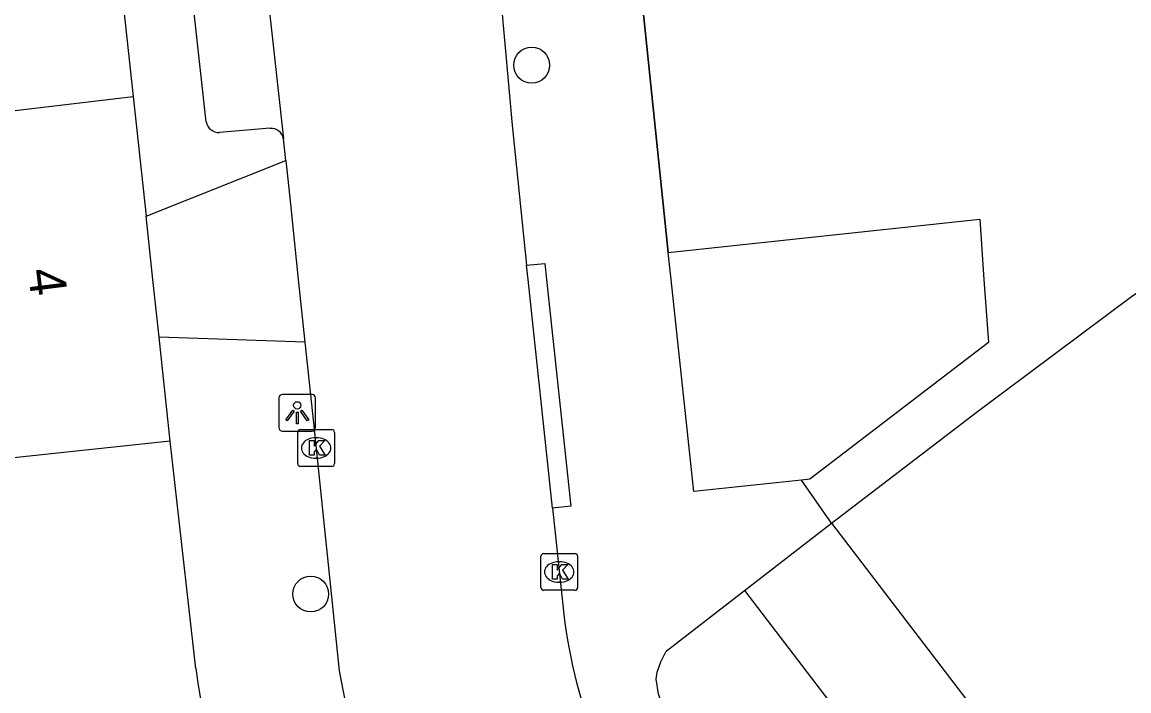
# Model space of a CAD drawing. Extents: x 159961 to 160856, y 382704 to 383353.
# Drawn here: x 160062.11 to 160092.25, y 383238.79 to 383257.01 of the extents above; entities that cross this region are included whole.
import ezdxf

# ---------------------------------------------------------------- set-up
doc = ezdxf.new("R2010")
doc.units = 0
for name, color, linetype in [('IMGEO_Boom', 7, 'Continuous'), ('IMGEO_Groenvoorziening', 7, 'Continuous'), ('IMGEO_Kolk', 7, 'Continuous'), ('IMGEO_Lichtpunt', 7, 'Continuous'), ('IMGEO_Muur', 7, 'Continuous'), ('IMGEO_Pand', 7, 'Continuous'), ('IMGEO_Pand_nummerreeks', 7, 'Continuous'), ('IMGEO_Rijbaan_lokaal_open', 7, 'Continuous'), ('IMGEO_Voetpad_open', 7, 'Continuous')]:
    doc.layers.add(name, color=color, linetype=linetype)

msp = doc.modelspace()

# ---------------------------------------------------------------- linework, layer by layer
at = {"layer": 'IMGEO_Boom'}
for centre in [(160075.988, 383255.836), (160069.97, 383241.43)]:
    msp.add_circle(centre, 0.489, dxfattribs=at)
at = {"layer": 'IMGEO_Groenvoorziening'}
msp.add_lwpolyline([(160081.782, 383241.525), (160103.571, 383213.022)], dxfattribs=at)
at = {"layer": 'IMGEO_Kolk'}
for p, q in [((160069.692, 383245.908), (160070.544, 383245.908)), ((160069.617, 383244.982), (160069.617, 383245.834)), ((160070.105, 383245.688), (160070.13, 383245.688)), ((160070.618, 383245.834), (160070.618, 383244.982)), ((160070.128, 383245.128), (160070.103, 383245.128)), ((160070.544, 383244.908), (160069.692, 383244.908)), ((160076.238, 383241.605), (160076.238, 383242.457)), ((160076.313, 383242.531), (160077.165, 383242.531)), ((160076.726, 383242.311), (160076.751, 383242.311)), ((160077.239, 383242.457), (160077.239, 383241.605)), ((160076.749, 383241.751), (160076.724, 383241.751)), ((160077.165, 383241.531), (160076.313, 383241.531))]:
    msp.add_line(p, q, dxfattribs=at)
for points in [[(160069.692, 383245.908), (160070.544, 383245.908)], [(160069.617, 383244.982), (160069.617, 383245.834)], [(160069.938, 383245.608), (160070.061, 383245.608), (160070.061, 383245.457), (160070.191, 383245.608), (160070.355, 383245.608), (160070.209, 383245.457), (160070.362, 383245.208), (160070.21, 383245.208), (160070.125, 383245.372), (160070.061, 383245.305), (160070.061, 383245.208), (160069.938, 383245.208), (160069.938, 383245.608)], [(160070.618, 383245.834), (160070.618, 383244.982)], [(160070.544, 383244.908), (160069.692, 383244.908)], [(160076.238, 383241.605), (160076.238, 383242.457)], [(160076.313, 383242.531), (160077.165, 383242.531)], [(160077.239, 383242.457), (160077.239, 383241.605)], [(160076.559, 383242.231), (160076.682, 383242.231), (160076.682, 383242.08), (160076.812, 383242.231), (160076.976, 383242.231), (160076.83, 383242.08), (160076.983, 383241.831), (160076.831, 383241.831), (160076.746, 383241.995), (160076.682, 383241.928), (160076.682, 383241.831), (160076.559, 383241.831), (160076.559, 383242.231)], [(160077.165, 383241.531), (160076.313, 383241.531)]]:
    msp.add_lwpolyline(points, dxfattribs=at)
for centre, start, end in [((160069.694, 383245.832), 91.552, 178.448), ((160069.694, 383245.832), 91.552, 178.448), ((160070.542, 383245.832), 1.552, 88.448), ((160070.542, 383245.832), 1.552, 88.448), ((160069.694, 383244.984), 181.552, 268.448), ((160069.694, 383244.984), 181.552, 268.448), ((160070.542, 383244.984), 271.552, 358.448), ((160070.542, 383244.984), 271.552, 358.448), ((160076.315, 383242.455), 91.552, 178.448), ((160076.315, 383242.455), 91.552, 178.448), ((160077.163, 383242.455), 1.552, 88.448), ((160077.163, 383242.455), 1.552, 88.448), ((160076.315, 383241.607), 181.552, 268.448), ((160076.315, 383241.607), 181.552, 268.448), ((160077.163, 383241.607), 271.552, 358.448), ((160077.163, 383241.607), 271.552, 358.448)]:
    msp.add_arc(centre, 0.0765, start, end, dxfattribs=at)
for centre, major_axis, ratio, start_param, end_param in [((160070.104, 383245.408), (-0.387, 0.002), 0.722429, 4.712389, 7.853982), ((160070.129, 383245.408), (-0.39, 0.002), 0.717154, 1.570796, 4.712389), ((160076.725, 383242.031), (-0.387, 0.002), 0.722429, 4.712389, 7.853982), ((160076.75, 383242.031), (-0.39, 0.002), 0.717154, 1.570796, 4.712389)]:
    msp.add_ellipse(centre, major_axis=major_axis, ratio=ratio, start_param=start_param, end_param=end_param, dxfattribs=at)
at = {"layer": 'IMGEO_Lichtpunt'}
for p, q in [((160070.008, 383246.866), (160069.2, 383246.866)), ((160070.008, 383246.866), (160069.2, 383246.866)), ((160069.106, 383246.771), (160069.106, 383245.964)), ((160069.106, 383246.771), (160069.106, 383245.964)), ((160070.102, 383245.964), (160070.102, 383246.771)), ((160070.102, 383245.964), (160070.102, 383246.771)), ((160069.2, 383245.87), (160070.008, 383245.87)), ((160069.2, 383245.87), (160070.008, 383245.87))]:
    msp.add_line(p, q, dxfattribs=at)
for points in [[(160069.48, 383246.435), (160069.519, 383246.407), (160069.331, 383246.145), (160069.293, 383246.172), (160069.48, 383246.435)], [(160069.582, 383246.387), (160069.629, 383246.387), (160069.629, 383246.065), (160069.582, 383246.065), (160069.582, 383246.387)], [(160069.692, 383246.407), (160069.73, 383246.434), (160069.917, 383246.172), (160069.878, 383246.144), (160069.692, 383246.407)]]:
    msp.add_lwpolyline(points, dxfattribs=at)
msp.add_circle((160069.605, 383246.569), 0.0994, dxfattribs=at)
for centre, start, end in [((160069.2, 383246.771), 90, 180), ((160069.2, 383246.771), 90, 180), ((160070.008, 383246.771), 0, 90), ((160070.008, 383246.771), 0, 90), ((160069.2, 383245.964), 180, 270), ((160069.2, 383245.964), 180, 270), ((160070.008, 383245.964), 270, 0), ((160070.008, 383245.964), 270, 360)]:
    msp.add_arc(centre, 0.0946, start, end, dxfattribs=at)
at = {"layer": 'IMGEO_Muur'}
msp.add_lwpolyline([(160078.039, 383266.783), (160079.706, 383250.732)], dxfattribs=at)
at = {"layer": 'IMGEO_Pand'}
for points in [[(160062.543, 383279.597), (160062.511, 383279.566), (160062.564, 383279.089), (160063.376, 383271.746), (160064.297, 383262.679), (160065.133, 383254.986)], [(160056.017, 383253.898), (160065.133, 383254.986)], [(160065.133, 383254.986), (160065.487, 383251.722)], [(160084.155, 383243.361), (160088.128, 383246.398), (160092.357, 383249.558), (160093.037, 383250.005), (160098.692, 383254.355)], [(160065.841, 383248.422), (160065.674, 383249.999), (160065.487, 383251.722)], [(160079.706, 383250.732), (160088.188, 383251.638), (160088.305, 383250), (160088.426, 383248.278), (160083.563, 383244.559), (160083.337, 383244.535)], [(160083.337, 383244.535), (160080.402, 383244.221), (160079.785, 383250), (160079.706, 383250.732)], [(160066.142, 383245.592), (160065.841, 383248.422)], [(160066.142, 383245.592), (160050.551, 383243.936)], [(160084.155, 383243.361), (160105.966, 383214.829)]]:
    msp.add_lwpolyline(points, dxfattribs=at)
at = {"layer": 'IMGEO_Rijbaan_lokaal_open'}
for points in [[(160066.525, 383278.346), (160069.226, 383253.828)], [(160075.159, 383257.527), (160075.453, 383254.2), (160075.85, 383250.385)], [(160069.289, 383253.24), (160069.226, 383253.828)], [(160069.289, 383253.24), (160069.417, 383252.045), (160069.628, 383250), (160069.813, 383248.286)], [(160076.553, 383243.771), (160075.892, 383250), (160075.85, 383250.385)], [(160069.813, 383248.286), (160070.049, 383246.094), (160070.744, 383239.336)], [(160076.553, 383243.771), (160076.86, 383240.869)]]:
    msp.add_lwpolyline(points, dxfattribs=at)
for centre, radius, start, end in [((160091.075, 383242.617), 14.323, 187.0109, 217.0534), ((160092.709, 383243.33), 22.325, 190.3045, 213.535)]:
    msp.add_arc(centre, radius, start, end, dxfattribs=at)
at = {"layer": 'IMGEO_Voetpad_open'}
for points in [[(160067.123, 383254.29), (160064.56, 383277.501)], [(160079.706, 383250.732), (160078.039, 383266.783)], [(160068.862, 383254.115), (160067.488, 383253.999)], [(160065.487, 383251.722), (160069.289, 383253.24)], [(160075.85, 383250.385), (160076.347, 383250.437), (160076.394, 383250), (160077.05, 383243.823), (160076.553, 383243.771)], [(160069.813, 383248.286), (160065.841, 383248.422)], [(160066.844, 383239.398), (160066.142, 383245.592)], [(160084.155, 383243.361), (160083.337, 383244.535)], [(160081.782, 383241.525), (160084.155, 383243.361)], [(160098.856, 383211.849), (160094.969, 383216.787), (160089.12, 383224.421), (160083.756, 383231.487), (160082.599, 383233.003), (160081.152, 383235.201), (160080.07, 383237.164), (160079.542, 383238.409), (160079.438, 383238.708), (160079.376, 383239.109), (160079.403, 383239.298), (160079.505, 383239.587), (160079.646, 383239.873), (160081.782, 383241.525)]]:
    msp.add_lwpolyline(points, dxfattribs=at)
for centre, radius, start, end in [((160067.489, 383254.375), 0.376, 193.1002, 269.7718), ((160068.884, 383253.768), 0.347, 9.8911, 93.6001), ((160091.626, 383242.698), 25.001, 187.5848, 216.2604)]:
    msp.add_arc(centre, radius, start, end, dxfattribs=at)

# ---------------------------------------------------------------- texts
at = {"layer": 'IMGEO_Pand_nummerreeks'}
msp.add_text('4', height=1, rotation=277.1224, dxfattribs=at).set_placement((160062.264, 383250.252))

doc.saveas('drawing.dxf')
